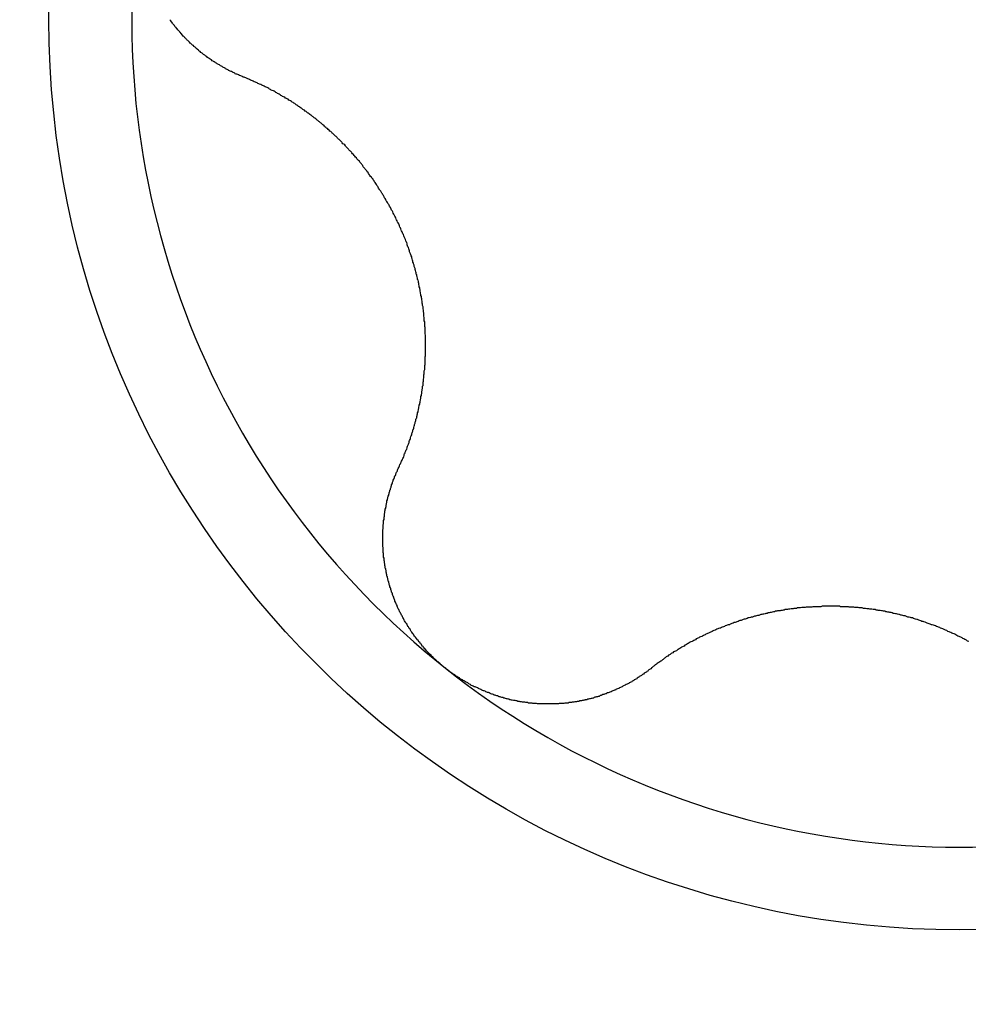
# Model space of a CAD drawing. Extents: x 1107 to 4046, y 937 to 3355.
# Tile 819 of 861: x 3015.56 to 3017.82, y 2052.86 to 2055.21. Entities that reach past the tile are written whole.
import ezdxf

# ---------------------------------------------------------------- set-up
doc = ezdxf.new("R2010")
doc.units = 0
doc.layers.add('KF_VIDA_L___C_LEFT', color=7, linetype='CONTINUOUS')

# ---------------------------------------------------------------- blocks, each defined once
blk = doc.blocks.new('KF_VIDA_L___C_LEFT')
at = {"layer": 'KF_VIDA_L___C_LEFT'}
for points in [[(126.791, 365.863, 0), (126.789, 365.864, 0), (126.787, 365.865, 0), (126.785, 365.866, 0), (126.783, 365.867, 0), (126.782, 365.867, 0), (126.78, 365.868, 0), (126.778, 365.869, 0), (126.776, 365.87, 0), (126.774, 365.87, 0), (126.772, 365.871, 0), (126.771, 365.872, 0), (126.769, 365.873, 0), (126.767, 365.874, 0), (126.765, 365.875, 0), (126.763, 365.876, 0), (126.762, 365.876, 0), (126.76, 365.877, 0), (126.758, 365.878, 0), (126.756, 365.879, 0), (126.755, 365.88, 0), (126.753, 365.881, 0), (126.751, 365.882, 0), (126.749, 365.883, 0), (126.748, 365.884, 0), (126.746, 365.885, 0), (126.744, 365.886, 0), (126.742, 365.887, 0), (126.741, 365.888, 0), (126.739, 365.889, 0), (126.737, 365.89, 0), (126.736, 365.891, 0), (126.734, 365.892, 0), (126.732, 365.893, 0), (126.73, 365.894, 0), (126.729, 365.895, 0), (126.727, 365.896, 0), (126.725, 365.897, 0), (126.724, 365.898, 0), (126.722, 365.899, 0), (126.72, 365.9, 0), (126.719, 365.901, 0), (126.717, 365.902, 0), (126.715, 365.904, 0), (126.714, 365.905, 0), (126.712, 365.906, 0), (126.71, 365.907, 0), (126.709, 365.908, 0), (126.707, 365.909, 0), (126.706, 365.91, 0), (126.704, 365.912, 0), (126.702, 365.913, 0), (126.701, 365.914, 0), (126.699, 365.915, 0), (126.698, 365.916, 0), (126.696, 365.917, 0), (126.694, 365.919, 0), (126.693, 365.92, 0), (126.691, 365.921, 0), (126.69, 365.922, 0), (126.688, 365.924, 0), (126.687, 365.925, 0), (126.685, 365.926, 0), (126.684, 365.927, 0), (126.682, 365.929, 0), (126.681, 365.93, 0), (126.679, 365.931, 0), (126.678, 365.933, 0), (126.676, 365.934, 0), (126.675, 365.935, 0), (126.673, 365.936, 0), (126.672, 365.938, 0), (126.67, 365.939, 0), (126.669, 365.94, 0), (126.667, 365.942, 0), (126.666, 365.943, 0), (126.664, 365.944, 0), (126.663, 365.946, 0), (126.662, 365.947, 0), (126.66, 365.949, 0), (126.659, 365.95, 0), (126.657, 365.951, 0), (126.656, 365.953, 0), (126.655, 365.954, 0), (126.653, 365.956, 0), (126.652, 365.957, 0), (126.651, 365.958, 0), (126.649, 365.96, 0), (126.648, 365.961, 0), (126.646, 365.963, 0), (126.645, 365.964, 0), (126.644, 365.966, 0), (126.642, 365.967, 0), (126.641, 365.969, 0), (126.64, 365.97, 0), (126.639, 365.972, 0), (126.637, 365.973, 0), (126.636, 365.975, 0), (126.635, 365.976, 0), (126.633, 365.978, 0), (126.632, 365.979, 0), (126.631, 365.981, 0), (126.629, 365.982, 0), (126.628, 365.984, 0), (126.627, 365.986, 0), (126.626, 365.987, 0), (126.624, 365.989, 0), (126.623, 365.99, 0), (126.622, 365.992, 0), (126.621, 365.994, 0), (126.62, 365.995, 0), (126.618, 365.997, 0), (126.617, 365.999, 0), (126.616, 366, 0)], [(127.161, 364.929, 0), (127.162, 364.931, 0), (127.163, 364.933, 0), (127.164, 364.935, 0), (127.165, 364.938, 0), (127.166, 364.94, 0), (127.167, 364.942, 0), (127.168, 364.944, 0), (127.169, 364.946, 0), (127.17, 364.949, 0), (127.171, 364.951, 0), (127.172, 364.953, 0), (127.173, 364.955, 0), (127.174, 364.957, 0), (127.175, 364.96, 0), (127.175, 364.962, 0), (127.176, 364.964, 0), (127.177, 364.966, 0), (127.178, 364.969, 0), (127.179, 364.971, 0), (127.18, 364.973, 0), (127.181, 364.975, 0), (127.182, 364.978, 0), (127.182, 364.98, 0), (127.183, 364.982, 0), (127.184, 364.984, 0), (127.185, 364.987, 0), (127.186, 364.989, 0), (127.187, 364.991, 0), (127.187, 364.993, 0), (127.188, 364.996, 0), (127.189, 364.998, 0), (127.19, 365, 0), (127.19, 365.002, 0), (127.191, 365.005, 0), (127.192, 365.007, 0), (127.193, 365.009, 0), (127.193, 365.012, 0), (127.194, 365.014, 0), (127.195, 365.016, 0), (127.196, 365.018, 0), (127.196, 365.021, 0), (127.197, 365.023, 0), (127.198, 365.025, 0), (127.198, 365.027, 0), (127.199, 365.03, 0), (127.2, 365.032, 0), (127.2, 365.034, 0), (127.201, 365.037, 0), (127.201, 365.039, 0), (127.202, 365.041, 0), (127.203, 365.043, 0), (127.203, 365.046, 0), (127.204, 365.048, 0), (127.205, 365.05, 0), (127.205, 365.053, 0), (127.206, 365.055, 0), (127.206, 365.057, 0), (127.207, 365.059, 0), (127.207, 365.062, 0), (127.208, 365.064, 0), (127.208, 365.066, 0), (127.209, 365.069, 0), (127.209, 365.071, 0), (127.21, 365.073, 0), (127.21, 365.075, 0), (127.211, 365.078, 0), (127.211, 365.08, 0), (127.212, 365.082, 0), (127.212, 365.085, 0), (127.213, 365.087, 0), (127.213, 365.089, 0), (127.214, 365.092, 0), (127.214, 365.094, 0), (127.215, 365.096, 0), (127.215, 365.099, 0), (127.215, 365.101, 0), (127.216, 365.103, 0), (127.216, 365.106, 0), (127.217, 365.108, 0), (127.217, 365.111, 0), (127.217, 365.113, 0), (127.218, 365.115, 0), (127.218, 365.118, 0), (127.219, 365.12, 0), (127.219, 365.123, 0), (127.219, 365.125, 0), (127.22, 365.127, 0), (127.22, 365.13, 0), (127.22, 365.132, 0), (127.22, 365.135, 0), (127.221, 365.137, 0), (127.221, 365.14, 0), (127.221, 365.142, 0), (127.222, 365.145, 0), (127.222, 365.147, 0), (127.222, 365.15, 0), (127.222, 365.152, 0), (127.223, 365.155, 0), (127.223, 365.157, 0), (127.223, 365.16, 0), (127.223, 365.162, 0), (127.224, 365.165, 0), (127.224, 365.167, 0), (127.224, 365.17, 0), (127.224, 365.172, 0), (127.224, 365.175, 0), (127.225, 365.177, 0), (127.225, 365.18, 0), (127.225, 365.182, 0), (127.225, 365.185, 0), (127.225, 365.187, 0), (127.225, 365.19, 0), (127.225, 365.193, 0), (127.225, 365.195, 0), (127.226, 365.198, 0), (127.226, 365.2, 0), (127.226, 365.203, 0), (127.226, 365.205, 0), (127.226, 365.208, 0), (127.226, 365.211, 0), (127.226, 365.213, 0), (127.226, 365.216, 0), (127.226, 365.218, 0), (127.226, 365.221, 0), (127.226, 365.224, 0), (127.226, 365.226, 0), (127.226, 365.229, 0), (127.226, 365.231, 0), (127.226, 365.234, 0), (127.226, 365.237, 0), (127.226, 365.239, 0), (127.226, 365.242, 0), (127.226, 365.244, 0), (127.226, 365.247, 0), (127.225, 365.25, 0), (127.225, 365.252, 0), (127.225, 365.255, 0), (127.225, 365.257, 0), (127.225, 365.26, 0), (127.225, 365.263, 0), (127.225, 365.265, 0), (127.224, 365.268, 0), (127.224, 365.271, 0), (127.224, 365.273, 0), (127.224, 365.276, 0), (127.224, 365.279, 0), (127.223, 365.281, 0), (127.223, 365.284, 0), (127.223, 365.286, 0), (127.223, 365.289, 0), (127.222, 365.292, 0), (127.222, 365.294, 0), (127.222, 365.297, 0), (127.222, 365.3, 0), (127.221, 365.302, 0), (127.221, 365.305, 0), (127.221, 365.307, 0), (127.22, 365.31, 0), (127.22, 365.313, 0), (127.22, 365.315, 0), (127.219, 365.318, 0), (127.219, 365.321, 0), (127.218, 365.323, 0), (127.218, 365.326, 0), (127.218, 365.328, 0), (127.217, 365.331, 0), (127.217, 365.334, 0), (127.216, 365.336, 0), (127.216, 365.339, 0), (127.215, 365.342, 0), (127.215, 365.344, 0), (127.214, 365.347, 0), (127.214, 365.349, 0), (127.213, 365.352, 0), (127.213, 365.355, 0), (127.212, 365.357, 0), (127.212, 365.36, 0), (127.211, 365.362, 0), (127.211, 365.365, 0), (127.21, 365.368, 0), (127.21, 365.37, 0), (127.209, 365.373, 0), (127.209, 365.375, 0), (127.208, 365.378, 0), (127.207, 365.38, 0), (127.207, 365.383, 0), (127.206, 365.386, 0), (127.205, 365.388, 0), (127.205, 365.391, 0), (127.204, 365.393, 0), (127.204, 365.396, 0), (127.203, 365.398, 0), (127.202, 365.401, 0), (127.201, 365.404, 0), (127.201, 365.406, 0), (127.2, 365.409, 0), (127.199, 365.411, 0), (127.199, 365.414, 0), (127.198, 365.416, 0), (127.197, 365.419, 0), (127.196, 365.421, 0), (127.196, 365.424, 0), (127.195, 365.426, 0), (127.194, 365.429, 0), (127.193, 365.431, 0), (127.193, 365.434, 0), (127.192, 365.436, 0), (127.191, 365.439, 0), (127.19, 365.441, 0), (127.189, 365.443, 0), (127.188, 365.446, 0), (127.188, 365.448, 0), (127.187, 365.451, 0), (127.186, 365.453, 0), (127.185, 365.456, 0), (127.184, 365.458, 0), (127.183, 365.46, 0), (127.182, 365.463, 0), (127.182, 365.465, 0), (127.181, 365.468, 0), (127.18, 365.47, 0), (127.179, 365.472, 0), (127.178, 365.475, 0), (127.177, 365.477, 0), (127.176, 365.48, 0), (127.175, 365.482, 0), (127.174, 365.484, 0), (127.173, 365.487, 0), (127.172, 365.489, 0), (127.171, 365.491, 0), (127.17, 365.494, 0), (127.169, 365.496, 0), (127.168, 365.498, 0), (127.167, 365.501, 0), (127.166, 365.503, 0), (127.165, 365.505, 0), (127.164, 365.508, 0), (127.163, 365.51, 0), (127.162, 365.513, 0), (127.161, 365.515, 0), (127.159, 365.517, 0), (127.158, 365.52, 0), (127.157, 365.522, 0), (127.156, 365.524, 0), (127.155, 365.527, 0), (127.154, 365.529, 0), (127.153, 365.531, 0), (127.151, 365.534, 0), (127.15, 365.536, 0), (127.149, 365.538, 0), (127.148, 365.541, 0), (127.147, 365.543, 0), (127.145, 365.545, 0), (127.144, 365.548, 0), (127.143, 365.55, 0), (127.142, 365.552, 0), (127.14, 365.555, 0), (127.139, 365.557, 0), (127.138, 365.559, 0), (127.136, 365.561, 0), (127.135, 365.564, 0), (127.134, 365.566, 0), (127.132, 365.568, 0), (127.131, 365.571, 0), (127.13, 365.573, 0), (127.128, 365.575, 0), (127.127, 365.577, 0), (127.126, 365.58, 0), (127.124, 365.582, 0), (127.123, 365.584, 0), (127.122, 365.586, 0), (127.12, 365.589, 0), (127.119, 365.591, 0), (127.117, 365.593, 0), (127.116, 365.595, 0), (127.114, 365.598, 0), (127.113, 365.6, 0), (127.112, 365.602, 0), (127.11, 365.604, 0), (127.109, 365.607, 0), (127.107, 365.609, 0), (127.106, 365.611, 0), (127.104, 365.613, 0), (127.103, 365.615, 0), (127.101, 365.618, 0), (127.1, 365.62, 0), (127.098, 365.622, 0), (127.097, 365.624, 0), (127.095, 365.626, 0), (127.093, 365.628, 0), (127.092, 365.63, 0), (127.09, 365.633, 0), (127.089, 365.635, 0), (127.087, 365.637, 0), (127.086, 365.639, 0), (127.084, 365.641, 0), (127.082, 365.643, 0), (127.081, 365.645, 0), (127.079, 365.647, 0), (127.077, 365.649, 0), (127.076, 365.652, 0), (127.074, 365.654, 0), (127.073, 365.656, 0), (127.071, 365.658, 0), (127.069, 365.66, 0), (127.068, 365.662, 0), (127.066, 365.664, 0), (127.064, 365.666, 0), (127.062, 365.668, 0), (127.061, 365.67, 0), (127.059, 365.672, 0), (127.057, 365.674, 0), (127.056, 365.676, 0), (127.054, 365.678, 0), (127.052, 365.68, 0), (127.05, 365.682, 0), (127.049, 365.684, 0), (127.047, 365.686, 0), (127.045, 365.687, 0), (127.043, 365.689, 0), (127.042, 365.691, 0), (127.04, 365.693, 0), (127.038, 365.695, 0), (127.036, 365.697, 0), (127.035, 365.699, 0), (127.033, 365.701, 0), (127.031, 365.703, 0), (127.029, 365.704, 0), (127.027, 365.706, 0), (127.026, 365.708, 0), (127.024, 365.71, 0), (127.022, 365.712, 0), (127.02, 365.714, 0), (127.018, 365.715, 0), (127.016, 365.717, 0), (127.015, 365.719, 0), (127.013, 365.721, 0), (127.011, 365.722, 0), (127.009, 365.724, 0), (127.007, 365.726, 0), (127.005, 365.728, 0), (127.003, 365.729, 0), (127.002, 365.731, 0), (127, 365.733, 0), (126.998, 365.734, 0), (126.996, 365.736, 0), (126.994, 365.738, 0), (126.992, 365.74, 0), (126.99, 365.741, 0), (126.988, 365.743, 0), (126.986, 365.744, 0), (126.985, 365.746, 0), (126.983, 365.748, 0), (126.981, 365.749, 0), (126.979, 365.751, 0), (126.977, 365.753, 0), (126.975, 365.754, 0), (126.973, 365.756, 0), (126.971, 365.757, 0), (126.969, 365.759, 0), (126.967, 365.76, 0), (126.966, 365.762, 0), (126.964, 365.763, 0), (126.962, 365.765, 0), (126.96, 365.766, 0), (126.958, 365.768, 0), (126.956, 365.769, 0), (126.954, 365.771, 0), (126.952, 365.772, 0), (126.95, 365.774, 0), (126.948, 365.775, 0), (126.946, 365.777, 0), (126.944, 365.778, 0), (126.943, 365.779, 0), (126.941, 365.781, 0), (126.939, 365.782, 0), (126.937, 365.784, 0), (126.935, 365.785, 0), (126.933, 365.786, 0), (126.931, 365.788, 0), (126.929, 365.789, 0), (126.927, 365.79, 0), (126.925, 365.792, 0), (126.923, 365.793, 0), (126.921, 365.794, 0), (126.919, 365.796, 0), (126.917, 365.797, 0), (126.916, 365.798, 0), (126.914, 365.8, 0), (126.912, 365.801, 0), (126.91, 365.802, 0), (126.908, 365.803, 0), (126.906, 365.805, 0), (126.904, 365.806, 0), (126.902, 365.807, 0), (126.9, 365.808, 0), (126.898, 365.81, 0), (126.896, 365.811, 0), (126.894, 365.812, 0), (126.892, 365.813, 0), (126.89, 365.815, 0), (126.887, 365.816, 0), (126.885, 365.817, 0), (126.883, 365.818, 0), (126.881, 365.819, 0), (126.879, 365.821, 0), (126.877, 365.822, 0), (126.875, 365.823, 0), (126.873, 365.824, 0), (126.871, 365.825, 0), (126.869, 365.826, 0), (126.867, 365.828, 0), (126.865, 365.829, 0), (126.863, 365.83, 0), (126.86, 365.831, 0), (126.858, 365.832, 0), (126.856, 365.833, 0), (126.854, 365.834, 0), (126.852, 365.836, 0), (126.85, 365.837, 0), (126.848, 365.838, 0), (126.846, 365.839, 0), (126.843, 365.84, 0), (126.841, 365.841, 0), (126.839, 365.842, 0), (126.837, 365.843, 0), (126.835, 365.844, 0), (126.833, 365.845, 0), (126.83, 365.846, 0), (126.828, 365.847, 0), (126.826, 365.848, 0), (126.824, 365.849, 0), (126.822, 365.85, 0), (126.82, 365.851, 0), (126.817, 365.852, 0), (126.815, 365.853, 0), (126.813, 365.854, 0), (126.811, 365.855, 0), (126.808, 365.856, 0), (126.806, 365.857, 0), (126.804, 365.858, 0), (126.802, 365.859, 0), (126.8, 365.86, 0), (126.797, 365.861, 0), (126.795, 365.862, 0), (126.793, 365.863, 0), (126.791, 365.863, 0)], [(127.274, 364.452, 0), (127.272, 364.453, 0), (127.27, 364.455, 0), (127.269, 364.456, 0), (127.267, 364.457, 0), (127.265, 364.459, 0), (127.264, 364.46, 0), (127.262, 364.461, 0), (127.261, 364.463, 0), (127.259, 364.464, 0), (127.257, 364.466, 0), (127.256, 364.467, 0), (127.254, 364.468, 0), (127.253, 364.47, 0), (127.251, 364.471, 0), (127.25, 364.473, 0), (127.248, 364.474, 0), (127.246, 364.476, 0), (127.245, 364.477, 0), (127.243, 364.479, 0), (127.242, 364.48, 0), (127.24, 364.482, 0), (127.239, 364.483, 0), (127.237, 364.485, 0), (127.236, 364.486, 0), (127.234, 364.488, 0), (127.233, 364.489, 0), (127.231, 364.491, 0), (127.23, 364.492, 0), (127.228, 364.494, 0), (127.227, 364.496, 0), (127.226, 364.497, 0), (127.224, 364.499, 0), (127.223, 364.5, 0), (127.221, 364.502, 0), (127.22, 364.504, 0), (127.218, 364.505, 0), (127.217, 364.507, 0), (127.216, 364.509, 0), (127.214, 364.51, 0), (127.213, 364.512, 0), (127.212, 364.514, 0), (127.21, 364.515, 0), (127.209, 364.517, 0), (127.208, 364.519, 0), (127.206, 364.52, 0), (127.205, 364.522, 0), (127.204, 364.524, 0), (127.202, 364.526, 0), (127.201, 364.527, 0), (127.2, 364.529, 0), (127.198, 364.531, 0), (127.197, 364.533, 0), (127.196, 364.534, 0), (127.195, 364.536, 0), (127.193, 364.538, 0), (127.192, 364.54, 0), (127.191, 364.541, 0), (127.19, 364.543, 0), (127.189, 364.545, 0), (127.187, 364.547, 0), (127.186, 364.549, 0), (127.185, 364.551, 0), (127.184, 364.552, 0), (127.183, 364.554, 0), (127.182, 364.556, 0), (127.181, 364.558, 0), (127.179, 364.56, 0), (127.178, 364.562, 0), (127.177, 364.563, 0), (127.176, 364.565, 0), (127.175, 364.567, 0), (127.174, 364.569, 0), (127.173, 364.571, 0), (127.172, 364.573, 0), (127.171, 364.575, 0), (127.17, 364.577, 0), (127.169, 364.579, 0), (127.168, 364.581, 0), (127.167, 364.582, 0), (127.166, 364.584, 0), (127.165, 364.586, 0), (127.164, 364.588, 0), (127.163, 364.59, 0), (127.162, 364.592, 0), (127.161, 364.594, 0), (127.16, 364.596, 0), (127.159, 364.598, 0), (127.158, 364.6, 0), (127.158, 364.602, 0), (127.157, 364.604, 0), (127.156, 364.606, 0), (127.155, 364.608, 0), (127.154, 364.61, 0), (127.153, 364.612, 0), (127.153, 364.614, 0), (127.152, 364.616, 0), (127.151, 364.618, 0), (127.15, 364.62, 0), (127.15, 364.622, 0), (127.149, 364.624, 0), (127.148, 364.626, 0), (127.147, 364.628, 0), (127.147, 364.63, 0), (127.146, 364.632, 0), (127.145, 364.634, 0), (127.145, 364.636, 0), (127.144, 364.638, 0), (127.143, 364.64, 0), (127.143, 364.642, 0), (127.142, 364.644, 0), (127.141, 364.646, 0), (127.141, 364.648, 0), (127.14, 364.65, 0), (127.139, 364.652, 0), (127.139, 364.654, 0), (127.138, 364.656, 0), (127.138, 364.658, 0), (127.137, 364.66, 0), (127.137, 364.662, 0), (127.136, 364.664, 0), (127.136, 364.666, 0), (127.135, 364.668, 0), (127.135, 364.67, 0), (127.134, 364.672, 0), (127.134, 364.675, 0), (127.133, 364.677, 0), (127.133, 364.679, 0), (127.132, 364.681, 0), (127.132, 364.683, 0), (127.132, 364.685, 0), (127.131, 364.687, 0), (127.131, 364.689, 0), (127.13, 364.691, 0), (127.13, 364.693, 0), (127.13, 364.695, 0), (127.129, 364.697, 0), (127.129, 364.699, 0), (127.129, 364.701, 0), (127.128, 364.703, 0), (127.128, 364.705, 0), (127.128, 364.707, 0), (127.127, 364.709, 0), (127.127, 364.711, 0), (127.127, 364.713, 0), (127.127, 364.715, 0), (127.126, 364.717, 0), (127.126, 364.719, 0), (127.126, 364.722, 0), (127.126, 364.724, 0), (127.126, 364.726, 0), (127.125, 364.728, 0), (127.125, 364.73, 0), (127.125, 364.732, 0), (127.125, 364.734, 0), (127.125, 364.736, 0), (127.125, 364.738, 0), (127.125, 364.74, 0), (127.124, 364.742, 0), (127.124, 364.744, 0), (127.124, 364.746, 0), (127.124, 364.748, 0), (127.124, 364.75, 0), (127.124, 364.752, 0), (127.124, 364.754, 0), (127.124, 364.756, 0), (127.124, 364.758, 0), (127.124, 364.76, 0), (127.124, 364.762, 0), (127.124, 364.764, 0), (127.124, 364.766, 0), (127.124, 364.768, 0), (127.124, 364.769, 0), (127.124, 364.771, 0), (127.124, 364.773, 0), (127.124, 364.775, 0), (127.124, 364.777, 0), (127.124, 364.779, 0), (127.124, 364.781, 0), (127.124, 364.783, 0), (127.125, 364.785, 0), (127.125, 364.787, 0), (127.125, 364.789, 0), (127.125, 364.791, 0), (127.125, 364.793, 0), (127.125, 364.795, 0), (127.126, 364.797, 0), (127.126, 364.799, 0), (127.126, 364.801, 0), (127.126, 364.803, 0), (127.126, 364.805, 0), (127.127, 364.807, 0), (127.127, 364.809, 0), (127.127, 364.811, 0), (127.127, 364.813, 0), (127.128, 364.815, 0), (127.128, 364.817, 0), (127.128, 364.819, 0), (127.128, 364.821, 0), (127.129, 364.823, 0), (127.129, 364.825, 0), (127.129, 364.827, 0), (127.13, 364.829, 0), (127.13, 364.83, 0), (127.13, 364.832, 0), (127.131, 364.834, 0), (127.131, 364.836, 0), (127.132, 364.838, 0), (127.132, 364.84, 0), (127.132, 364.842, 0), (127.133, 364.844, 0), (127.133, 364.846, 0), (127.134, 364.848, 0), (127.134, 364.85, 0), (127.134, 364.852, 0), (127.135, 364.854, 0), (127.135, 364.856, 0), (127.136, 364.858, 0), (127.136, 364.86, 0), (127.137, 364.862, 0), (127.137, 364.863, 0), (127.138, 364.865, 0), (127.138, 364.867, 0), (127.139, 364.869, 0), (127.139, 364.871, 0), (127.14, 364.873, 0), (127.141, 364.875, 0), (127.141, 364.877, 0), (127.142, 364.879, 0), (127.142, 364.881, 0), (127.143, 364.883, 0), (127.144, 364.884, 0), (127.144, 364.886, 0), (127.145, 364.888, 0), (127.145, 364.89, 0), (127.146, 364.892, 0), (127.147, 364.894, 0), (127.147, 364.896, 0), (127.148, 364.898, 0), (127.149, 364.899, 0), (127.149, 364.901, 0), (127.15, 364.903, 0), (127.151, 364.905, 0), (127.152, 364.907, 0), (127.152, 364.909, 0), (127.153, 364.911, 0), (127.154, 364.912, 0), (127.155, 364.914, 0), (127.155, 364.916, 0), (127.156, 364.918, 0), (127.157, 364.92, 0), (127.158, 364.922, 0), (127.159, 364.923, 0), (127.159, 364.925, 0), (127.16, 364.927, 0), (127.161, 364.929, 0)], [(128.522, 364.516, 0), (128.519, 364.517, 0), (128.517, 364.519, 0), (128.515, 364.52, 0), (128.513, 364.521, 0), (128.51, 364.522, 0), (128.508, 364.523, 0), (128.506, 364.525, 0), (128.503, 364.526, 0), (128.501, 364.527, 0), (128.499, 364.528, 0), (128.496, 364.529, 0), (128.494, 364.53, 0), (128.491, 364.532, 0), (128.489, 364.533, 0), (128.487, 364.534, 0), (128.484, 364.535, 0), (128.482, 364.536, 0), (128.479, 364.537, 0), (128.477, 364.538, 0), (128.475, 364.539, 0), (128.472, 364.54, 0), (128.47, 364.542, 0), (128.467, 364.543, 0), (128.465, 364.544, 0), (128.462, 364.545, 0), (128.46, 364.546, 0), (128.458, 364.547, 0), (128.455, 364.548, 0), (128.453, 364.549, 0), (128.45, 364.55, 0), (128.448, 364.551, 0), (128.445, 364.552, 0), (128.443, 364.553, 0), (128.44, 364.554, 0), (128.438, 364.555, 0), (128.435, 364.556, 0), (128.433, 364.556, 0), (128.43, 364.557, 0), (128.428, 364.558, 0), (128.425, 364.559, 0), (128.423, 364.56, 0), (128.42, 364.561, 0), (128.418, 364.562, 0), (128.415, 364.563, 0), (128.413, 364.564, 0), (128.41, 364.564, 0), (128.408, 364.565, 0), (128.405, 364.566, 0), (128.403, 364.567, 0), (128.4, 364.568, 0), (128.398, 364.568, 0), (128.395, 364.569, 0), (128.393, 364.57, 0), (128.39, 364.571, 0), (128.388, 364.572, 0), (128.385, 364.572, 0), (128.383, 364.573, 0), (128.38, 364.574, 0), (128.377, 364.574, 0), (128.375, 364.575, 0), (128.372, 364.576, 0), (128.37, 364.577, 0), (128.367, 364.577, 0), (128.365, 364.578, 0), (128.362, 364.579, 0), (128.36, 364.579, 0), (128.357, 364.58, 0), (128.355, 364.58, 0), (128.352, 364.581, 0), (128.35, 364.582, 0), (128.347, 364.582, 0), (128.344, 364.583, 0), (128.342, 364.583, 0), (128.339, 364.584, 0), (128.337, 364.585, 0), (128.334, 364.585, 0), (128.332, 364.586, 0), (128.329, 364.586, 0), (128.327, 364.587, 0), (128.324, 364.587, 0), (128.322, 364.588, 0), (128.319, 364.588, 0), (128.316, 364.589, 0), (128.314, 364.589, 0), (128.311, 364.59, 0), (128.309, 364.59, 0), (128.306, 364.59, 0), (128.304, 364.591, 0), (128.301, 364.591, 0), (128.299, 364.592, 0), (128.296, 364.592, 0), (128.294, 364.592, 0), (128.291, 364.593, 0), (128.289, 364.593, 0), (128.286, 364.593, 0), (128.284, 364.594, 0), (128.281, 364.594, 0), (128.279, 364.594, 0), (128.276, 364.595, 0), (128.274, 364.595, 0), (128.271, 364.595, 0), (128.268, 364.596, 0), (128.266, 364.596, 0), (128.263, 364.596, 0), (128.261, 364.596, 0), (128.258, 364.597, 0), (128.256, 364.597, 0), (128.253, 364.597, 0), (128.25, 364.597, 0), (128.248, 364.598, 0), (128.245, 364.598, 0), (128.243, 364.598, 0), (128.24, 364.598, 0), (128.237, 364.598, 0), (128.235, 364.599, 0), (128.232, 364.599, 0), (128.23, 364.599, 0), (128.227, 364.599, 0), (128.224, 364.599, 0), (128.222, 364.599, 0), (128.219, 364.599, 0), (128.216, 364.599, 0), (128.214, 364.6, 0), (128.211, 364.6, 0), (128.209, 364.6, 0), (128.206, 364.6, 0), (128.203, 364.6, 0), (128.201, 364.6, 0), (128.198, 364.6, 0), (128.195, 364.6, 0), (128.193, 364.6, 0), (128.19, 364.6, 0), (128.187, 364.6, 0), (128.185, 364.6, 0), (128.182, 364.6, 0), (128.179, 364.6, 0), (128.177, 364.6, 0), (128.174, 364.6, 0), (128.172, 364.6, 0), (128.169, 364.599, 0), (128.166, 364.599, 0), (128.164, 364.599, 0), (128.161, 364.599, 0), (128.158, 364.599, 0), (128.156, 364.599, 0), (128.153, 364.599, 0), (128.15, 364.599, 0), (128.148, 364.598, 0), (128.145, 364.598, 0), (128.142, 364.598, 0), (128.14, 364.598, 0), (128.137, 364.598, 0), (128.134, 364.598, 0), (128.132, 364.597, 0), (128.129, 364.597, 0), (128.127, 364.597, 0), (128.124, 364.597, 0), (128.121, 364.596, 0), (128.119, 364.596, 0), (128.116, 364.596, 0), (128.113, 364.596, 0), (128.111, 364.595, 0), (128.108, 364.595, 0), (128.105, 364.595, 0), (128.103, 364.594, 0), (128.1, 364.594, 0), (128.098, 364.594, 0), (128.095, 364.593, 0), (128.092, 364.593, 0), (128.09, 364.592, 0), (128.087, 364.592, 0), (128.084, 364.592, 0), (128.082, 364.591, 0), (128.079, 364.591, 0), (128.077, 364.59, 0), (128.074, 364.59, 0), (128.072, 364.589, 0), (128.069, 364.589, 0), (128.066, 364.589, 0), (128.064, 364.588, 0), (128.061, 364.588, 0), (128.059, 364.587, 0), (128.056, 364.587, 0), (128.053, 364.586, 0), (128.051, 364.585, 0), (128.048, 364.585, 0), (128.046, 364.584, 0), (128.043, 364.584, 0), (128.041, 364.583, 0), (128.038, 364.583, 0), (128.036, 364.582, 0), (128.033, 364.581, 0), (128.031, 364.581, 0), (128.028, 364.58, 0), (128.026, 364.58, 0), (128.023, 364.579, 0), (128.021, 364.578, 0), (128.018, 364.578, 0), (128.016, 364.577, 0), (128.013, 364.576, 0), (128.011, 364.576, 0), (128.008, 364.575, 0), (128.006, 364.574, 0), (128.003, 364.574, 0), (128.001, 364.573, 0), (127.998, 364.572, 0), (127.996, 364.572, 0), (127.993, 364.571, 0), (127.991, 364.57, 0), (127.989, 364.569, 0), (127.986, 364.569, 0), (127.984, 364.568, 0), (127.981, 364.567, 0), (127.979, 364.566, 0), (127.976, 364.566, 0), (127.974, 364.565, 0), (127.972, 364.564, 0), (127.969, 364.563, 0), (127.967, 364.562, 0), (127.965, 364.561, 0), (127.962, 364.561, 0), (127.96, 364.56, 0), (127.957, 364.559, 0), (127.955, 364.558, 0), (127.953, 364.557, 0), (127.951, 364.556, 0), (127.948, 364.556, 0), (127.946, 364.555, 0), (127.944, 364.554, 0), (127.941, 364.553, 0), (127.939, 364.552, 0), (127.937, 364.551, 0), (127.934, 364.55, 0), (127.932, 364.549, 0), (127.93, 364.548, 0), (127.928, 364.548, 0), (127.925, 364.547, 0), (127.923, 364.546, 0), (127.921, 364.545, 0), (127.919, 364.544, 0), (127.917, 364.543, 0), (127.914, 364.542, 0), (127.912, 364.541, 0), (127.91, 364.54, 0), (127.908, 364.539, 0), (127.906, 364.538, 0), (127.904, 364.537, 0), (127.901, 364.536, 0), (127.899, 364.535, 0), (127.897, 364.534, 0), (127.895, 364.533, 0), (127.893, 364.532, 0), (127.891, 364.531, 0), (127.889, 364.53, 0), (127.887, 364.529, 0), (127.885, 364.528, 0), (127.882, 364.527, 0), (127.88, 364.526, 0), (127.878, 364.525, 0), (127.876, 364.524, 0), (127.874, 364.523, 0), (127.872, 364.522, 0), (127.87, 364.52, 0), (127.868, 364.519, 0), (127.866, 364.518, 0), (127.864, 364.517, 0), (127.862, 364.516, 0), (127.859, 364.515, 0), (127.857, 364.514, 0), (127.855, 364.513, 0), (127.853, 364.511, 0), (127.851, 364.51, 0), (127.849, 364.509, 0), (127.847, 364.508, 0), (127.845, 364.507, 0), (127.843, 364.505, 0), (127.841, 364.504, 0), (127.839, 364.503, 0), (127.837, 364.502, 0), (127.835, 364.501, 0), (127.833, 364.499, 0), (127.831, 364.498, 0), (127.829, 364.497, 0), (127.827, 364.496, 0), (127.825, 364.494, 0), (127.822, 364.493, 0), (127.82, 364.492, 0), (127.818, 364.491, 0), (127.816, 364.489, 0), (127.814, 364.488, 0), (127.812, 364.487, 0), (127.81, 364.485, 0), (127.808, 364.484, 0), (127.806, 364.483, 0), (127.804, 364.481, 0), (127.802, 364.48, 0), (127.8, 364.479, 0), (127.798, 364.477, 0), (127.796, 364.476, 0), (127.794, 364.474, 0), (127.793, 364.473, 0), (127.791, 364.472, 0), (127.789, 364.47, 0), (127.787, 364.469, 0), (127.785, 364.467, 0), (127.783, 364.466, 0), (127.781, 364.465, 0), (127.779, 364.463, 0), (127.777, 364.462, 0), (127.775, 364.46, 0), (127.773, 364.459, 0), (127.771, 364.457, 0), (127.769, 364.456, 0), (127.767, 364.454, 0), (127.765, 364.453, 0), (127.764, 364.451, 0)], [(127.764, 364.451, 0), (127.762, 364.45, 0), (127.76, 364.449, 0), (127.759, 364.448, 0), (127.757, 364.447, 0), (127.756, 364.445, 0), (127.754, 364.444, 0), (127.753, 364.443, 0), (127.751, 364.442, 0), (127.749, 364.441, 0), (127.748, 364.44, 0), (127.746, 364.438, 0), (127.744, 364.437, 0), (127.743, 364.436, 0), (127.741, 364.435, 0), (127.74, 364.434, 0), (127.738, 364.433, 0), (127.736, 364.432, 0), (127.735, 364.431, 0), (127.733, 364.43, 0), (127.731, 364.428, 0), (127.73, 364.427, 0), (127.728, 364.426, 0), (127.726, 364.425, 0), (127.724, 364.424, 0), (127.723, 364.423, 0), (127.721, 364.422, 0), (127.719, 364.421, 0), (127.718, 364.42, 0), (127.716, 364.419, 0), (127.714, 364.418, 0), (127.712, 364.417, 0), (127.711, 364.416, 0), (127.709, 364.415, 0), (127.707, 364.414, 0), (127.705, 364.413, 0), (127.704, 364.413, 0), (127.702, 364.412, 0), (127.7, 364.411, 0), (127.698, 364.41, 0), (127.697, 364.409, 0), (127.695, 364.408, 0), (127.693, 364.407, 0), (127.691, 364.406, 0), (127.689, 364.405, 0), (127.688, 364.404, 0), (127.686, 364.404, 0), (127.684, 364.403, 0), (127.682, 364.402, 0), (127.68, 364.401, 0), (127.679, 364.4, 0), (127.677, 364.4, 0), (127.675, 364.399, 0), (127.673, 364.398, 0), (127.671, 364.397, 0), (127.669, 364.396, 0), (127.668, 364.396, 0), (127.666, 364.395, 0), (127.664, 364.394, 0), (127.662, 364.393, 0), (127.66, 364.393, 0), (127.658, 364.392, 0), (127.657, 364.391, 0), (127.655, 364.391, 0), (127.653, 364.39, 0), (127.651, 364.389, 0), (127.649, 364.389, 0), (127.647, 364.388, 0), (127.645, 364.387, 0), (127.643, 364.387, 0), (127.642, 364.386, 0), (127.64, 364.385, 0), (127.638, 364.385, 0), (127.636, 364.384, 0), (127.634, 364.384, 0), (127.632, 364.383, 0), (127.63, 364.383, 0), (127.628, 364.382, 0), (127.627, 364.381, 0), (127.625, 364.381, 0), (127.623, 364.38, 0), (127.621, 364.38, 0), (127.619, 364.379, 0), (127.617, 364.379, 0), (127.615, 364.378, 0), (127.613, 364.378, 0), (127.611, 364.377, 0), (127.609, 364.377, 0), (127.607, 364.377, 0), (127.606, 364.376, 0), (127.604, 364.376, 0), (127.602, 364.375, 0), (127.6, 364.375, 0), (127.598, 364.374, 0), (127.596, 364.374, 0), (127.594, 364.374, 0), (127.592, 364.373, 0), (127.59, 364.373, 0), (127.588, 364.373, 0), (127.586, 364.372, 0), (127.584, 364.372, 0), (127.582, 364.372, 0), (127.58, 364.371, 0), (127.578, 364.371, 0), (127.576, 364.371, 0), (127.574, 364.37, 0), (127.572, 364.37, 0), (127.57, 364.37, 0), (127.568, 364.37, 0), (127.566, 364.369, 0), (127.564, 364.369, 0), (127.562, 364.369, 0), (127.56, 364.369, 0), (127.558, 364.369, 0), (127.556, 364.368, 0), (127.554, 364.368, 0), (127.551, 364.368, 0), (127.549, 364.368, 0), (127.547, 364.368, 0), (127.545, 364.368, 0), (127.543, 364.367, 0), (127.541, 364.367, 0), (127.539, 364.367, 0), (127.537, 364.367, 0), (127.535, 364.367, 0), (127.533, 364.367, 0), (127.531, 364.367, 0), (127.529, 364.367, 0), (127.527, 364.367, 0), (127.524, 364.367, 0), (127.522, 364.367, 0), (127.52, 364.367, 0), (127.518, 364.367, 0), (127.516, 364.367, 0), (127.514, 364.367, 0), (127.512, 364.367, 0), (127.51, 364.367, 0), (127.508, 364.367, 0), (127.505, 364.367, 0), (127.503, 364.367, 0), (127.501, 364.367, 0), (127.499, 364.367, 0), (127.497, 364.367, 0), (127.495, 364.367, 0), (127.493, 364.367, 0), (127.491, 364.368, 0), (127.489, 364.368, 0), (127.486, 364.368, 0), (127.484, 364.368, 0), (127.482, 364.368, 0), (127.48, 364.369, 0), (127.478, 364.369, 0), (127.476, 364.369, 0), (127.474, 364.369, 0), (127.472, 364.369, 0), (127.469, 364.37, 0), (127.467, 364.37, 0), (127.465, 364.37, 0), (127.463, 364.371, 0), (127.461, 364.371, 0), (127.459, 364.371, 0), (127.457, 364.371, 0), (127.455, 364.372, 0), (127.452, 364.372, 0), (127.45, 364.373, 0), (127.448, 364.373, 0), (127.446, 364.373, 0), (127.444, 364.374, 0), (127.442, 364.374, 0), (127.44, 364.375, 0), (127.438, 364.375, 0), (127.436, 364.375, 0), (127.433, 364.376, 0), (127.431, 364.376, 0), (127.429, 364.377, 0), (127.427, 364.377, 0), (127.425, 364.378, 0), (127.423, 364.378, 0), (127.421, 364.379, 0), (127.419, 364.379, 0), (127.417, 364.38, 0), (127.415, 364.381, 0), (127.413, 364.381, 0), (127.41, 364.382, 0), (127.408, 364.382, 0), (127.406, 364.383, 0), (127.404, 364.384, 0), (127.402, 364.384, 0), (127.4, 364.385, 0), (127.398, 364.386, 0), (127.396, 364.386, 0), (127.394, 364.387, 0), (127.392, 364.388, 0), (127.39, 364.388, 0), (127.388, 364.389, 0), (127.386, 364.39, 0), (127.384, 364.39, 0), (127.382, 364.391, 0), (127.38, 364.392, 0), (127.378, 364.393, 0), (127.376, 364.394, 0), (127.374, 364.394, 0), (127.372, 364.395, 0), (127.37, 364.396, 0), (127.368, 364.397, 0), (127.366, 364.398, 0), (127.364, 364.398, 0), (127.362, 364.399, 0), (127.36, 364.4, 0), (127.358, 364.401, 0), (127.356, 364.402, 0), (127.354, 364.403, 0), (127.352, 364.404, 0), (127.35, 364.405, 0), (127.348, 364.406, 0), (127.346, 364.407, 0), (127.344, 364.408, 0), (127.342, 364.408, 0), (127.34, 364.409, 0), (127.338, 364.41, 0), (127.336, 364.411, 0), (127.334, 364.412, 0), (127.333, 364.413, 0), (127.331, 364.414, 0), (127.329, 364.415, 0), (127.327, 364.417, 0), (127.325, 364.418, 0), (127.323, 364.419, 0), (127.321, 364.42, 0), (127.319, 364.421, 0), (127.318, 364.422, 0), (127.316, 364.423, 0), (127.314, 364.424, 0), (127.312, 364.425, 0), (127.31, 364.426, 0), (127.308, 364.427, 0), (127.307, 364.429, 0), (127.305, 364.43, 0), (127.303, 364.431, 0), (127.301, 364.432, 0), (127.299, 364.433, 0), (127.298, 364.434, 0), (127.296, 364.436, 0), (127.294, 364.437, 0), (127.292, 364.438, 0), (127.291, 364.439, 0), (127.289, 364.44, 0), (127.287, 364.442, 0), (127.285, 364.443, 0), (127.284, 364.444, 0), (127.282, 364.445, 0), (127.28, 364.447, 0), (127.279, 364.448, 0), (127.277, 364.449, 0), (127.275, 364.451, 0), (127.274, 364.452, 0)]]:
    blk.add_polyline3d(points, dxfattribs=at)
for radius in [4.7, 3.6, 2.1725]:
    blk.add_circle((128.5, 366), radius, dxfattribs=at)
for start, end in [(171.6139, 231.6139), (231.6139, 291.6139)]:
    blk.add_arc((128.5, 366), 1.975, start, end, dxfattribs=at)

msp = doc.modelspace()

# ---------------------------------------------------------------- block references
at = {"layer": 'KF_VIDA_L___C_LEFT'}
msp.add_blockref('KF_VIDA_L___C_LEFT', (2889.3036, 1689.2132), dxfattribs=at)

doc.saveas('drawing.dxf')
